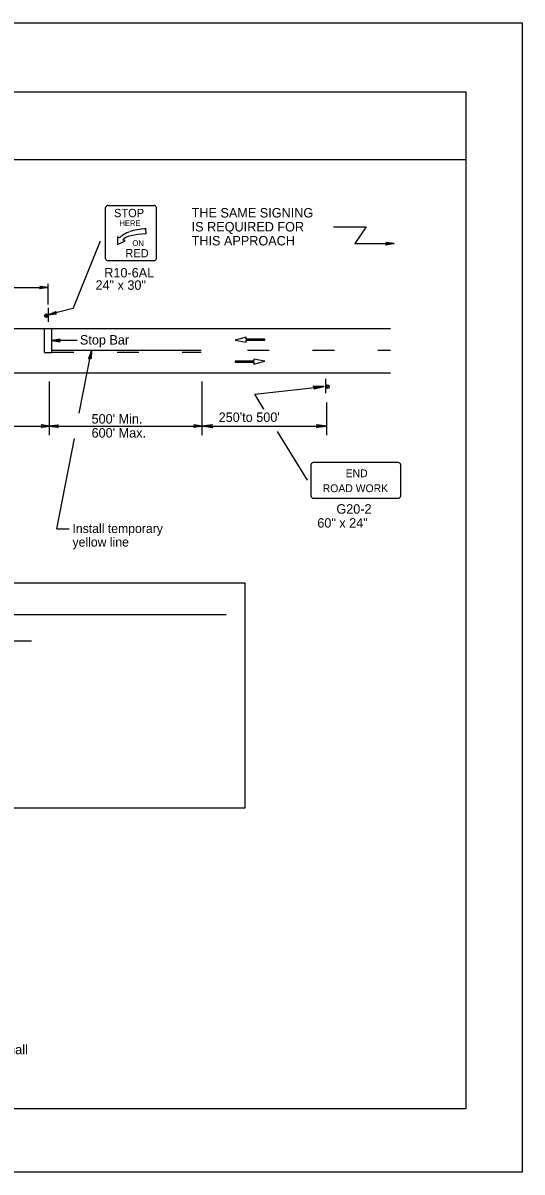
# Model space of a CAD drawing. Extents: x -14145 to -13521, y 30244 to 30661.
# Drawn here: x -13734.26 to -13723.17, y 30343.81 to 30369.31 of the extents above; entities that cross this region are included whole.
import ezdxf

# ---------------------------------------------------------------- set-up
doc = ezdxf.new("R2010")
doc.units = 0
for name, color, linetype in [('1', 7, 'Continuous'), ('10', 7, 'Continuous'), ('2', 7, 'Continuous'), ('3', 7, 'Continuous'), ('5', 7, 'Continuous'), ('61', 7, 'Continuous')]:
    doc.layers.add(name, color=color, linetype=linetype)

msp = doc.modelspace()

# ---------------------------------------------------------------- linework, layer by layer
at = {"layer": '1'}
for p, q in [((-13732.423, 30364.076), (-13732.423, 30365.212)), ((-13732.368, 30365.259), (-13731.35, 30365.259)), ((-13731.296, 30365.212), (-13731.296, 30364.076)), ((-13731.525, 30364.631), (-13731.527, 30364.742)), ((-13727.359, 30364.783), (-13726.633, 30364.783)), ((-13726.634, 30364.782), (-13726.885, 30364.41)), ((-13732.545, 30364.463), (-13733.15, 30362.966)), ((-13732.16, 30364.559), (-13732.16, 30364.388)), ((-13732.115, 30364.537), (-13732.16, 30364.559)), ((-13732.16, 30364.388), (-13731.989, 30364.474)), ((-13731.989, 30364.474), (-13732.036, 30364.497)), ((-13726.885, 30364.41), (-13726.014, 30364.41)), ((-13731.35, 30364.029), (-13732.368, 30364.029)), ((-13736.21, 30363.436), (-13733.698, 30363.436)), ((-13733.697, 30363.056), (-13733.697, 30363.517)), ((-13733.698, 30362.983), (-13733.698, 30362.671)), ((-13733.151, 30362.967), (-13733.698, 30362.827)), ((-13755.181, 30362.53), (-13726.097, 30362.53)), ((-13733.776, 30361.994), (-13733.776, 30362.53)), ((-13733.62, 30361.994), (-13733.62, 30362.53)), ((-13733.055, 30362.262), (-13733.62, 30362.262)), ((-13729.302, 30362.337), (-13729.543, 30362.271)), ((-13729.543, 30362.271), (-13729.299, 30362.225)), ((-13729.302, 30362.292), (-13729.302, 30362.337)), ((-13728.885, 30362.292), (-13729.302, 30362.292)), ((-13729.299, 30362.225), (-13729.299, 30362.27)), ((-13729.299, 30362.27), (-13728.885, 30362.27)), ((-13728.885, 30362.27), (-13728.885, 30362.292)), ((-13733.776, 30361.994), (-13733.62, 30361.994)), ((-13730.297, 30362.038), (-13733.62, 30362.038)), ((-13733.129, 30361.994), (-13733.615, 30361.994)), ((-13733.006, 30360.646), (-13732.736, 30362.038)), ((-13731.682, 30361.994), (-13732.168, 30361.994)), ((-13730.297, 30361.994), (-13730.721, 30361.994)), ((-13728.788, 30362.038), (-13729.274, 30362.038)), ((-13728.885, 30361.8), (-13729.129, 30361.846)), ((-13729.129, 30361.846), (-13729.129, 30361.801)), ((-13727.341, 30362.038), (-13727.827, 30362.038)), ((-13726.096, 30362.037), (-13726.379, 30362.037)), ((-13729.129, 30361.801), (-13729.543, 30361.801)), ((-13729.543, 30361.801), (-13729.543, 30361.779)), ((-13729.543, 30361.779), (-13729.127, 30361.779)), ((-13729.127, 30361.734), (-13728.885, 30361.8)), ((-13729.127, 30361.779), (-13729.127, 30361.734)), ((-13755.181, 30361.546), (-13726.097, 30361.546)), ((-13733.665, 30360.158), (-13733.665, 30361.352)), ((-13730.277, 30360.158), (-13730.277, 30361.352)), ((-13727.536, 30361.407), (-13727.536, 30361.095)), ((-13727.536, 30361.407), (-13727.536, 30361.095)), ((-13727.51, 30360.158), (-13727.51, 30360.887)), ((-13738.773, 30360.362), (-13733.665, 30360.362)), ((-13733.665, 30360.362), (-13730.277, 30360.362)), ((-13730.277, 30360.362), (-13727.51, 30360.362)), ((-13733.506, 30358.077), (-13733.116, 30360.082)), ((-13725.929, 30359.553), (-13727.802, 30359.553)), ((-13725.929, 30359.553), (-13727.802, 30359.553)), ((-13727.863, 30359.502), (-13727.863, 30358.814)), ((-13725.868, 30358.814), (-13725.868, 30359.502)), ((-13727.802, 30358.762), (-13725.929, 30358.762)), ((-13733.506, 30358.077), (-13733.235, 30358.077))]:
    msp.add_line(p, q, dxfattribs=at)
for points in [[(-13726.193, 30364.432), (-13726.185, 30364.418), (-13726.013, 30364.41), (-13726.193, 30364.432), (-13726.198, 30364.439), (-13726.013, 30364.41), (-13726.184, 30364.398), (-13726.192, 30364.388), (-13726.013, 30364.41), (-13726.201, 30364.378), (-13726.192, 30364.388)], [(-13733.878, 30363.46), (-13733.872, 30363.448), (-13733.698, 30363.436), (-13733.878, 30363.46), (-13733.884, 30363.466), (-13733.698, 30363.436), (-13733.872, 30363.43), (-13733.878, 30363.418), (-13733.698, 30363.436), (-13733.884, 30363.406), (-13733.878, 30363.418)], [(-13733.518, 30362.851), (-13733.53, 30362.863), (-13733.698, 30362.827), (-13733.518, 30362.851), (-13733.512, 30362.845), (-13733.698, 30362.827), (-13733.536, 30362.881), (-13733.53, 30362.893), (-13733.698, 30362.827), (-13733.524, 30362.905), (-13733.53, 30362.893)], [(-13733.439, 30362.284), (-13733.448, 30362.269), (-13733.62, 30362.262), (-13733.439, 30362.284), (-13733.435, 30362.291), (-13733.62, 30362.262), (-13733.45, 30362.25), (-13733.44, 30362.24), (-13733.62, 30362.262), (-13733.432, 30362.229), (-13733.44, 30362.24)], [(-13732.746, 30361.855), (-13732.76, 30361.867), (-13732.736, 30362.038), (-13732.746, 30361.855), (-13732.74, 30361.851), (-13732.736, 30362.038), (-13732.778, 30361.874), (-13732.79, 30361.864), (-13732.736, 30362.038), (-13732.802, 30361.858), (-13732.79, 30361.864)], [(-13733.845, 30360.386), (-13733.833, 30360.368), (-13733.665, 30360.362), (-13733.845, 30360.386), (-13733.851, 30360.392), (-13733.665, 30360.362), (-13733.833, 30360.356), (-13733.839, 30360.338), (-13733.665, 30360.362), (-13733.851, 30360.332), (-13733.839, 30360.338)], [(-13733.491, 30360.338), (-13733.497, 30360.35), (-13733.665, 30360.362), (-13733.491, 30360.338), (-13733.479, 30360.332), (-13733.665, 30360.362), (-13733.497, 30360.368), (-13733.491, 30360.38), (-13733.665, 30360.362), (-13733.479, 30360.392), (-13733.491, 30360.38)], [(-13730.457, 30360.386), (-13730.451, 30360.374), (-13730.277, 30360.362), (-13730.457, 30360.386), (-13730.463, 30360.392), (-13730.277, 30360.362), (-13730.451, 30360.356), (-13730.457, 30360.344), (-13730.277, 30360.362), (-13730.463, 30360.332), (-13730.457, 30360.344)]]:
    msp.add_lwpolyline(points, dxfattribs=at)
for centre in [(-13733.738, 30362.81), (-13727.496, 30361.234)]:
    msp.add_circle(centre, 0.0408, dxfattribs=at)
for centre, start, end in [((-13733.732, 30362.817), 355.7499, 350.479), ((-13727.502, 30361.241), 189.521, 184.2501)]:
    msp.add_arc(centre, 0.0214, start, end, dxfattribs=at)
for centre, major_axis, ratio, start_param, end_param in [((-13732.367, 30365.212), (-0.0541, 0), 0.866667, 4.712389, 6.283185), ((-13731.349, 30365.212), (-0.0541, 0), 0.866667, 3.141593, 4.712389), ((-13731.49, 30364.731), (0.632, 0.211), 0.13767, 2.24751, 2.61166), ((-13731.482, 30364.52), (0.626, 0.024), 0.356316, 1.625555, 2.277861), ((-13731.515, 30364.493), (0.626, 0.024), 0.356316, 2.688881, 2.833949), ((-13731.874, 30364.394), (-0.29, 0), 0.866667, 5.239865, 5.534055), ((-13731.515, 30364.493), (0.526, 0.021), 0.259792, 1.574563, 2.966983), ((-13732.367, 30364.076), (0.0541, 0), 0.866667, 3.141593, 4.712389), ((-13731.349, 30364.076), (0.0541, 0), 0.866667, 4.712389, 6.283185), ((-13727.801, 30359.5), (0.0609, 0), 0.839899, 1.570796, 3.141593), ((-13725.929, 30359.5), (-0.0609, 0), 0.839899, 3.141593, 4.712389), ((-13727.801, 30358.812), (0.0609, 0), 0.839899, 3.141593, 4.712389), ((-13725.929, 30358.812), (-0.0609, 0), 0.839899, 1.570796, 3.141593)]:
    msp.add_ellipse(centre, major_axis=major_axis, ratio=ratio, start_param=start_param, end_param=end_param, dxfattribs=at)
at = {"layer": '10'}
for p, q in [((-13755.874, 30367.777), (-13724.422, 30367.777)), ((-13724.422, 30367.777), (-13724.422, 30345.207)), ((-13755.874, 30366.277), (-13724.422, 30366.277)), ((-13724.422, 30345.207), (-13755.874, 30345.207))]:
    msp.add_line(p, q, dxfattribs=at)
at = {"layer": '2'}
for p, q in [((-13749.691, 30356.181), (-13729.741, 30356.181)), ((-13745.505, 30355.596), (-13734.068, 30355.596))]:
    msp.add_line(p, q, dxfattribs=at)
at = {"layer": '3'}
for points in [[(-13728.906, 30360.735), (-13729.11, 30361.068), (-13727.578, 30361.239)], [(-13727.797, 30361.242), (-13727.788, 30361.227), (-13727.578, 30361.239), (-13727.797, 30361.242), (-13727.81, 30361.25), (-13727.578, 30361.239), (-13727.785, 30361.205), (-13727.791, 30361.189), (-13727.578, 30361.239), (-13727.801, 30361.177), (-13727.791, 30361.189)], [(-13730.059, 30360.335), (-13730.067, 30360.35), (-13730.277, 30360.362), (-13730.059, 30360.335), (-13730.048, 30360.325), (-13730.277, 30360.362), (-13730.067, 30360.372), (-13730.059, 30360.388), (-13730.277, 30360.362), (-13730.048, 30360.398), (-13730.059, 30360.388)], [(-13727.728, 30360.389), (-13727.72, 30360.374), (-13727.51, 30360.362), (-13727.728, 30360.389), (-13727.739, 30360.399), (-13727.51, 30360.362), (-13727.719, 30360.352), (-13727.727, 30360.336), (-13727.51, 30360.362), (-13727.739, 30360.326), (-13727.727, 30360.336)], [(-13727.941, 30359.162), (-13728.602, 30360.24)]]:
    msp.add_lwpolyline(points, dxfattribs=at)
at = {"layer": '5'}
msp.add_lwpolyline([(-13749.95, 30356.879), (-13729.331, 30356.879), (-13729.331, 30351.881), (-13749.95, 30351.881)], close=True, dxfattribs=at)
at = {"layer": '61'}
msp.add_lwpolyline([(-13756.174, 30369.307), (-13723.174, 30369.307), (-13723.174, 30343.807), (-13756.174, 30343.807)], close=True, dxfattribs=at)

# ---------------------------------------------------------------- texts
at = {"layer": '1'}
for s, height, p in [('STOP', 0.1838, (-13732.236, 30364.997)), ('HERE', 0.1268, (-13732.117, 30364.801)), ('ON', 0.1268, (-13731.828, 30364.358)), ('RED', 0.1838, (-13731.985, 30364.107)), ('END', 0.173, (-13727.091, 30359.226)), ('ROAD WORK', 0.173, (-13727.6, 30358.895))]:
    msp.add_text(s, height=height, dxfattribs=at).set_placement(p)
at = {"layer": '2'}
for s, height, p in [('THE SAME SIGNING', 0.21, (-13730.511, 30364.99)), ('IS REQUIRED FOR', 0.21, (-13730.511, 30364.68)), ('THIS APPROACH', 0.21, (-13730.511, 30364.37)), ('R10-6AL', 0.21, (-13732.452, 30363.66)), ('24" x 30"', 0.21, (-13732.647, 30363.385)), ('Stop Bar', 0.21, (-13732.993, 30362.17)), ("500' Min.", 0.21, (-13732.734, 30360.416)), ("250'to 500'", 0.21, (-13729.911, 30360.453)), ("600' Max.", 0.21, (-13732.734, 30360.106)), ('G20-2', 0.21, (-13727.297, 30358.417)), ('60" x 24"', 0.21, (-13727.721, 30358.107)), ('Install temporary', 0.20313, (-13733.158, 30357.987)), ('yellow line', 0.20313, (-13733.158, 30357.687)), ('    Existing conflicting pavement markings and raised pavement markers between stop bars shall ', 0.21, (-13746.121, 30346.42))]:
    msp.add_text(s, height=height, dxfattribs=at).set_placement(p)

doc.saveas('drawing.dxf')
